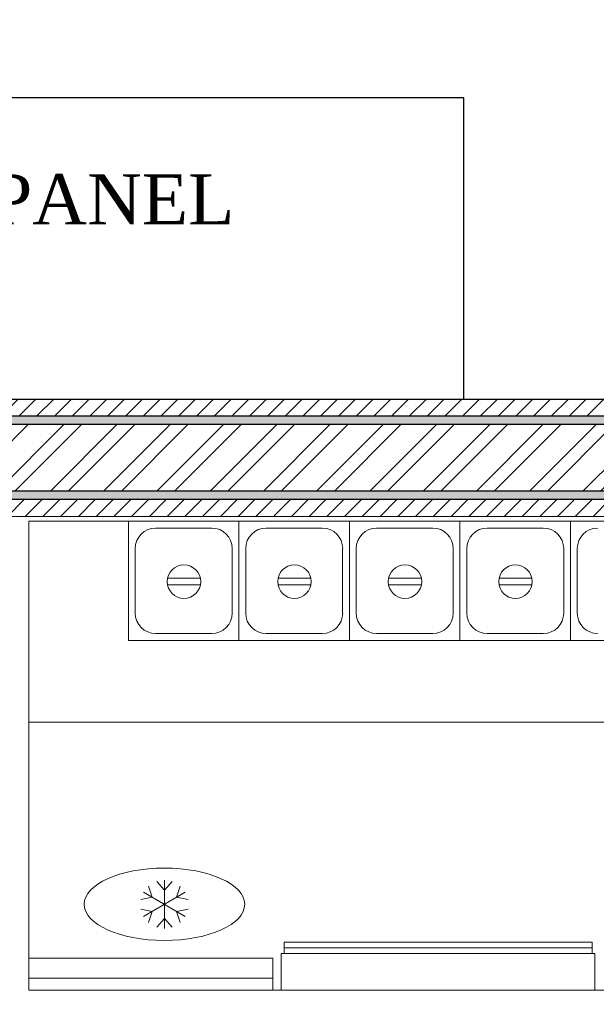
# Model space of a CAD drawing. Extents: x 3940905 to 4145695, y 925352 to 1109797.
# Tile 629 of 656: x 4033850 to 4034712, y 1096441 to 1097911. Entities that reach past the tile are written whole.
import ezdxf

# ---------------------------------------------------------------- set-up
doc = ezdxf.new("R2010")
doc.units = 0
doc.header["$LTSCALE"] = 750
doc.header["$MEASUREMENT"] = 0
doc.linetypes.add('DASHED', pattern=[0.75, 0.5, -0.25])
for name, color, linetype, lineweight in [('CIVIL WALLS', 7, 'CONTINUOUS', 30), ('CKD Equipments', 252, 'CONTINUOUS', 0), ('FURN', 15, 'CONTINUOUS', 5)]:
    doc.layers.add(name, color=color, linetype=linetype, lineweight=lineweight)
doc.layers.add('S-Hatch_8', color=7, linetype='CONTINUOUS')
doc.layers.add('TEXT', color=7, linetype='CONTINUOUS')
doc.styles.add('TXT1', font='times.ttf')

msp = doc.modelspace()

# ---------------------------------------------------------------- hatches: boundary and pattern name
at = {"layer": 'CIVIL WALLS', "true_color": 0x136734}
h = msp.add_hatch(dxfattribs=at)
h.set_pattern_fill('AR-CONC', color=116, scale=3)
h.set_pattern_definition([(50, (55598.317, 54286.193), (21.51780548, -1.88256405), [2.25, -24.75]), (355, (55598.317, 54286.193), (-4.16254001, 22.56576401), [1.8, -19.8]), (100.45144446, (55600.11, 54286.036), (17.3552654, 20.68319973), [1.91220576, -21.03426336]), (46.1842, (55598.317, 54292.193), (32.01723992, -4.96557842), [3.375, -37.125]), (96.6356355, (55600.985, 54291.78), (28.03985837, 29.22355802), [2.86831026, -31.5514128]), (351.184164, (55598.317, 54292.193), (28.03985835, 29.223558), [2.7, -29.70000003]), (21, (55601.317, 54290.693), (17.90721156, -12.07856672), [2.25, -24.75]), (326, (55601.317, 54290.693), (7.29945996, 21.75450135), [1.8, -19.8]), (71.45144474, (55602.81, 54289.687), (25.2066713, 9.67593458), [1.9122057, -21.03426336]), (37.5, (55598.317, 54286.193), (0.36479566, 9.986815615), [0, -19.56, 0, -20.1, 0, -19.875]), (7.5, (55598.317, 54286.193), (7.892086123, 11.832351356), [0, -11.46, 0, -19.11, 0, -7.575]), (327.5, (55591.627, 54286.193), (16.014673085, -0.676646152), [0, -7.5, 0, -23.4, 0, -31.05]), (317.5, (55588.627, 54286.193), (17.49558508, 3.00314947), [0, -9.75, 0, -15.54, 0, -22.05])])
h.paths.add_polyline_path([(4036035.8, 1097319.3), (4036035.8, 1097207), (4032897.2, 1097207), (4032897.2, 1096501), (4032797.2, 1096501), (4032797.2, 1097307), (4035436.8, 1097307), (4035436.8, 1097319.5)])
h.paths.add_polyline_path([(4036035.8, 1097307), (4036035.8, 1097194.5), (4032909.7, 1097194.5), (4032909.7, 1096488.5), (4032784.7, 1096488.5), (4032784.7, 1097319.5), (4035556.8, 1097319.5), (4035556.8, 1097307)])
h.paths.add_polyline_path([(4032897.2, 1095527), (4032797.2, 1095527), (4032797.2, 1094670.8), (4032897.2, 1094670.8)], flags=16)
h.paths.add_polyline_path([(4032909.7, 1095539.5), (4032784.7, 1095539.5), (4032784.7, 1094658.3), (4032909.7, 1094658.3)])
at = {"layer": 'S-Hatch_8'}
h = msp.add_hatch(dxfattribs=at)
h.set_pattern_fill('ANSI31', color=6, scale=150)
h.set_pattern_definition([(45, (55598.317, 54286.193), (-13.25825215, 13.25825215), [])])
h.paths.add_polyline_path([(4032909.7, 1095539.5), (4032784.7, 1095539.5), (4032784.7, 1094658.3), (4032909.7, 1094658.3)], flags=16)
h.paths.add_polyline_path([(4032934.7, 1095564.5), (4032759.7, 1095564.5), (4032759.7, 1094633.3), (4032934.7, 1094633.3)])
h.paths.add_polyline_path([(4036035.8, 1097319.5), (4036035.8, 1097194.5), (4032909.7, 1097194.5), (4032909.7, 1096488.5), (4032784.7, 1096488.5), (4032784.7, 1097319.5)], flags=16)
h.paths.add_polyline_path([(4039335.7, 1096589), (4040987, 1096589), (4040987, 1096464), (4039335.7, 1096464)], flags=17)
h.paths.add_polyline_path([(4039335.7, 1096614), (4041012, 1096614), (4041012, 1096439), (4039335.7, 1096439)])
h.paths.add_polyline_path([(4040862, 1095258.7), (4040862, 1095689), (4040987, 1095689), (4040987, 1095258.7), (4042012, 1095258.7), (4042012, 1095133.6), (4039635.8, 1095133.6), (4039635.8, 1095258.7)], flags=16)
h.paths.add_polyline_path([(4040837, 1095283.6), (4040837, 1095689), (4041012, 1095689), (4041012, 1095283.6), (4042037, 1095283.6), (4042037, 1095108.6), (4039635.8, 1095108.6), (4039635.8, 1095283.6)])
h.paths.add_polyline_path([(4044826.6, 1095744.1), (4044825.1, 1098019.7), (4044714.1, 1098019.4), (4044714.1, 1096994.4), (4043387, 1096994.4), (4043387, 1098078.4), (4043262, 1098078.4), (4043262, 1094831.4), (4043387, 1094831.4), (4043387, 1096869.4), (4044714.1, 1096869.4), (4044714.1, 1095868.9), (4044186.9, 1095868.9), (4044186.9, 1095743.9)], flags=17)
h.paths.add_polyline_path([(4044825, 1098044.4), (4044689.1, 1098044.4), (4044689.1, 1097019.4), (4043412, 1097019.4), (4043412, 1098103.4), (4043237, 1098103.4), (4043237, 1094806.4), (4043412, 1094806.4), (4043412, 1096844.4), (4044689.1, 1096844.4), (4044689.1, 1095893.9), (4044161.9, 1095893.9), (4044161.9, 1095718.9), (4044826.6, 1095719.4)])
h.paths.add_polyline_path([(4043387, 1099092.3), (4043753.6, 1099092.3), (4043753.6, 1099217.3), (4043263.4, 1099217.3), (4043263.4, 1098878.4), (4043387, 1098878.4)], flags=16)
h.paths.add_polyline_path([(4043412, 1099067.3), (4043753.6, 1099067.3), (4043753.6, 1099242.3), (4043236.9, 1099242.3), (4043237, 1098853.4), (4043412, 1098853.4)])
h.paths.add_polyline_path([(4041381.5, 1099092.3), (4041381.5, 1102053.4), (4041506.5, 1102053.4), (4041506.5, 1099217.3), (4042311.1, 1099217.3), (4042311.1, 1099092.3)], flags=16)
h.paths.add_polyline_path([(4041356.5, 1099067.3), (4041356.5, 1102078.4), (4041531.5, 1102078.4), (4041531.5, 1099242.3), (4042336.1, 1099242.3), (4042336.1, 1099067.3)])
h.paths.add_polyline_path([(4035556.8, 1097344.5), (4035556.8, 1097319.5), (4035436.8, 1097319.5), (4035436.8, 1097344.5), (4032759.7, 1097344.5), (4032759.7, 1096463.5), (4032934.7, 1096463.5), (4032934.7, 1097169.5), (4036035.8, 1097168.9), (4036035.8, 1097344.5)])
at = {"layer": 'S-Hatch_8', "true_color": 0x636466}
h = msp.add_hatch(dxfattribs=at)
h.set_pattern_fill('ANSI32', color=251, scale=150)
h.set_pattern_definition([(45, (55598.317, 54286.193), (-39.77475644, 39.77475644), []), (45, (55624.834, 54286.193), (-39.77475644, 39.77475644), [])])
h.paths.add_polyline_path([(4036035.8, 1097306.9), (4036035.8, 1097207), (4032897.2, 1097207), (4032897.2, 1096501), (4032797.2, 1096501), (4032797.2, 1097307), (4035436.8, 1097307), (4035436.8, 1097259), (4035556.8, 1097259), (4035556.8, 1097306.9)])

# ---------------------------------------------------------------- linework, layer by layer
at = {"layer": 'CIVIL WALLS', "color": 6, "elevation": -7.6}
msp.add_lwpolyline([(4035556.8, 1097344.5), (4035706.8, 1097344.5), (4036035.8, 1097344.5), (4036035.8, 1097168.9), (4032934.7, 1097169.5), (4032934.7, 1096463.5), (4032759.7, 1096463.5), (4032759.7, 1097344.5), (4035436.8, 1097344.5)], dxfattribs=at)
at = {"layer": 'CIVIL WALLS', "color": 116, "true_color": 0x136734, "elevation": -7.6}
msp.add_lwpolyline([(4035556.8, 1097319.5), (4035706.8, 1097319.5), (4036035.8, 1097319.5), (4036035.8, 1097194.5), (4032909.7, 1097194.5), (4032909.7, 1096488.5), (4032784.7, 1096488.5), (4032784.7, 1097319.5), (4035436.8, 1097319.5)], dxfattribs=at)
at = {"layer": 'CIVIL WALLS', "elevation": -7.6}
msp.add_lwpolyline([(4036035.8, 1097306.9), (4036035.8, 1097207), (4032897.2, 1097207), (4032897.2, 1096501), (4032797.2, 1096501), (4032797.2, 1097307), (4035436.8, 1097307), (4035436.8, 1097259), (4035556.8, 1097259), (4035556.8, 1097306.9)], close=True, dxfattribs=at)
at = {"layer": 'CKD Equipments'}
for p, q in [((4033863.8, 1096462.2, -7.6), (4033863.8, 1097162.2, -7.6)), ((4033863.8, 1097162.2, -7.6), (4035663.8, 1097162.2, -7.6)), ((4035663.8, 1096862.2, 278.5), (4033863.8, 1096862.2, -7.6)), ((4035663.8, 1096462.2, -7.6), (4033863.8, 1096462.2, -7.6))]:
    msp.add_line(p, q, dxfattribs=at)
at = {"layer": 'CKD Equipments', "color": 4}
for p, q in [((4034012.8, 1096984.4, -7.6), (4034012.8, 1097162.2, -7.6)), ((4034012.8, 1097162.2, -7.6), (4034177.9, 1097162.2, -7.6)), ((4034177.9, 1096984.4, -7.6), (4034177.9, 1097162.2, -7.6)), ((4034177.9, 1097162.2, -7.6), (4034343, 1097162.2, -7.6)), ((4034177.9, 1096984.4, -7.6), (4034177.9, 1097162.2, -7.6)), ((4034177.9, 1097162.2, -7.6), (4034177.9, 1096984.4, -7.6)), ((4034343, 1096984.4, -7.6), (4034343, 1097162.2, -7.6)), ((4034343, 1097162.2, -7.6), (4034508.1, 1097162.2, -7.6)), ((4034343, 1096984.4, -7.6), (4034343, 1097162.2, -7.6)), ((4034343, 1096984.4, -7.6), (4034343, 1097162.2, -7.6)), ((4034343, 1097162.2, -7.6), (4034343, 1096984.4, -7.6)), ((4034508.1, 1096984.4, -7.6), (4034508.1, 1097162.2, -7.6)), ((4034508.1, 1097162.2, -7.6), (4034673.2, 1097162.2, -7.6)), ((4034508.1, 1096984.4, -7.6), (4034508.1, 1097162.2, -7.6)), ((4034508.1, 1097162.2, -7.6), (4034508.1, 1096984.4, -7.6)), ((4034585.3, 1097162.2, -7.6), (4034750.4, 1097162.2, -7.6)), ((4034673.2, 1096984.4, -7.6), (4034673.2, 1097162.2, -7.6)), ((4034673.2, 1097162.2, -7.6), (4034838.3, 1097162.2, -7.6)), ((4034673.2, 1096984.4, -7.6), (4034673.2, 1097162.2, -7.6)), ((4034673.2, 1097162.2, -7.6), (4034673.2, 1096984.4, -7.6)), ((4034053.4, 1097152.1, -7.6), (4034137.3, 1097152.1, -7.6)), ((4034218.5, 1097152.1, -7.6), (4034302.4, 1097152.1, -7.6)), ((4034383.6, 1097152.1, -7.6), (4034467.5, 1097152.1, -7.6)), ((4034548.7, 1097152.1, -7.6), (4034632.6, 1097152.1, -7.6)), ((4034023, 1097025.1, -7.6), (4034023, 1097121.6, -7.6)), ((4034167.7, 1097121.6, -7.6), (4034167.7, 1097025.1, -7.6)), ((4034188.1, 1097025.1, -7.6), (4034188.1, 1097121.6, -7.6)), ((4034332.8, 1097121.6, -7.6), (4034332.8, 1097025.1, -7.6)), ((4034353.2, 1097025.1, -7.6), (4034353.2, 1097121.6, -7.6)), ((4034353.2, 1097025.1, -7.6), (4034353.2, 1097121.6, -7.6)), ((4034497.9, 1097121.6, -7.6), (4034497.9, 1097025.1, -7.6)), ((4034518.3, 1097025.1, -7.6), (4034518.3, 1097121.6, -7.6)), ((4034663, 1097121.6, -7.6), (4034663, 1097025.1, -7.6)), ((4034683.4, 1097025.1, -7.6), (4034683.4, 1097121.6, -7.6)), ((4034120.2, 1097077.1, -7.6), (4034071.2, 1097077.1, -7.6)), ((4034071.2, 1097067.1, -7.6), (4034120.2, 1097067.1, -7.6)), ((4034285.3, 1097077.1, -7.6), (4034236.3, 1097077.1, -7.6)), ((4034236.3, 1097067.1, -7.6), (4034285.3, 1097067.1, -7.6)), ((4034450.4, 1097077.1, -7.6), (4034401.4, 1097077.1, -7.6)), ((4034401.4, 1097067.1, -7.6), (4034450.4, 1097067.1, -7.6)), ((4034615.5, 1097077.1, -7.6), (4034566.5, 1097077.1, -7.6)), ((4034566.5, 1097067.1, -7.6), (4034615.5, 1097067.1, -7.6)), ((4034137.3, 1096994.6, -7.6), (4034053.4, 1096994.6, -7.6)), ((4034302.4, 1096994.6, -7.6), (4034218.5, 1096994.6, -7.6)), ((4034467.5, 1096994.6, -7.6), (4034383.6, 1096994.6, -7.6)), ((4034632.6, 1096994.6, -7.6), (4034548.7, 1096994.6, -7.6)), ((4034177.9, 1096984.4, -7.6), (4034012.8, 1096984.4, -7.6)), ((4034343, 1096984.4, -7.6), (4034177.9, 1096984.4, -7.6)), ((4034508.1, 1096984.4, -7.6), (4034343, 1096984.4, -7.6)), ((4034673.2, 1096984.4, -7.6), (4034508.1, 1096984.4, -7.6)), ((4034838.3, 1096984.4, -7.6), (4034673.2, 1096984.4, -7.6))]:
    msp.add_line(p, q, dxfattribs=at)
at = {"layer": 'CKD Equipments', "color": 1, "ltscale": 700}
for p, q in [((4034066.5, 1096611.4, -667.6), (4034055.1, 1096624.6, -667.6)), ((4034066.5, 1096554.4, -667.6), (4034066.5, 1096626.4, -667.6)), ((4034066.5, 1096611.4, -667.6), (4034078, 1096624.6, -667.6)), ((4034048.3, 1096600.9, -667.6), (4034042.7, 1096617.4, -667.6)), ((4034084.7, 1096600.9, -667.6), (4034090.3, 1096617.4, -667.6)), ((4034048.3, 1096600.9, -667.6), (4034031.2, 1096597.6, -667.6)), ((4034097.7, 1096572.4, -667.6), (4034035.3, 1096608.4, -667.6)), ((4034097.7, 1096608.4, -667.6), (4034035.3, 1096572.4, -667.6)), ((4034084.7, 1096600.9, -667.6), (4034101.8, 1096597.6, -667.6)), ((4034048.3, 1096579.9, -667.6), (4034031.2, 1096583.3, -667.6)), ((4034048.3, 1096579.9, -667.6), (4034042.7, 1096563.4, -667.6)), ((4034084.7, 1096579.9, -667.6), (4034101.8, 1096583.3, -667.6)), ((4034084.7, 1096579.9, -667.6), (4034090.3, 1096563.4, -667.6)), ((4034066.5, 1096569.4, -667.6), (4034055.1, 1096556.3, -667.6)), ((4034066.5, 1096569.4, -667.6), (4034078, 1096556.3, -667.6))]:
    msp.add_line(p, q, dxfattribs=at)
at = {"layer": 'CKD Equipments', "linetype": 'DASHED', "ltscale": 25}
for p, q in [((4034245.2, 1096533.7, -7.6), (4034705.6, 1096533.7, -7.6)), ((4034245.2, 1096533.7, -7.6), (4034245.2, 1096517.2, -7.6)), ((4034245.2, 1096525.5, -7.6), (4034705.6, 1096525.5, -7.6)), ((4034705.6, 1096533.7, -7.6), (4034705.6, 1096517.2, -7.6)), ((4034241.1, 1096517.2, -7.6), (4034709.7, 1096517.2, -7.6)), ((4034241.1, 1096462.2, -7.6), (4034241.1, 1096517.2, -7.6)), ((4034709.7, 1096517.2, -7.6), (4034709.7, 1096462.2, -7.6)), ((4034709.7, 1096462.2, -7.6), (4034241.1, 1096462.2, -7.6))]:
    msp.add_line(p, q, dxfattribs=at)
at = {"layer": 'CKD Equipments', "color": 4}
for centre in [(4034095.7, 1097072.1, -7.6), (4034260.8, 1097072.1, -7.6), (4034425.9, 1097072.1, -7.6), (4034591, 1097072.1, -7.6)]:
    msp.add_circle(centre, 25, dxfattribs=at)
for centre, start, end in [((4034053.4, 1097121.6, -7.6), 90, 180), ((4034137.3, 1097121.6, -7.6), 0, 90), ((4034218.5, 1097121.6, -7.6), 90, 180), ((4034302.4, 1097121.6, -7.6), 0, 90), ((4034383.6, 1097121.6, -7.6), 90, 180), ((4034467.5, 1097121.6, -7.6), 0, 90), ((4034548.7, 1097121.6, -7.6), 90, 180), ((4034632.6, 1097121.6, -7.6), 0, 90), ((4034713.8, 1097121.6, -7.6), 90, 180), ((4034053.4, 1097025.1, -7.6), 180, 270), ((4034137.3, 1097025.1, -7.6), 270, 0), ((4034218.5, 1097025.1, -7.6), 180, 270), ((4034302.4, 1097025.1, -7.6), 270, 0), ((4034383.6, 1097025.1, -7.6), 180, 270), ((4034467.5, 1097025.1, -7.6), 270, 0), ((4034548.7, 1097025.1, -7.6), 180, 270), ((4034632.6, 1097025.1, -7.6), 270, 0), ((4034713.8, 1097025.1, -7.6), 180, 270)]:
    msp.add_arc(centre, 30.5, start, end, dxfattribs=at)
at = {"layer": 'CKD Equipments', "color": 1, "ltscale": 700, "extrusion": (0, 0, -1)}
msp.add_ellipse((4034066.5, 1096590.4, -667.6), major_axis=(120, 0), ratio=0.45, dxfattribs=at)
at = {"layer": 'CKD Equipments'}
for points in [[(4033863.8, 1096510.2, -10640.9), (4033863.8, 1096510.2, -10106.9), (4034228.6, 1096510.2, -10106.9), (4034228.6, 1096510.2, -10640.9)], [(4033863.8, 1096510.2, -10106.9), (4033863.8, 1096462.2, -10106.9), (4034228.6, 1096462.2, -10106.9), (4034228.6, 1096510.2, -10106.9)], [(4033863.8, 1096462.2, -10640.9), (4033863.8, 1096510.2, -10640.9), (4034228.6, 1096510.2, -10640.9), (4034228.6, 1096462.2, -10640.9)], [(4033863.8, 1096480.2, -10226.9), (4034228.6, 1096480.2, -10226.9), (4034228.6, 1096462.2, -10226.9), (4033863.8, 1096462.2, -10226.9)], [(4033863.8, 1096480.2, -10226.9), (4033863.8, 1096480.2, -10124.9), (4034228.6, 1096480.2, -10124.9), (4034228.6, 1096480.2, -10226.9)], [(4033863.8, 1096462.2, -10124.9), (4033863.8, 1096480.2, -10124.9), (4034228.6, 1096480.2, -10124.9), (4034228.6, 1096462.2, -10124.9)], [(4033863.8, 1096462.2, -10226.9), (4033863.8, 1096462.2, -10640.9), (4034228.6, 1096462.2, -10640.9), (4034228.6, 1096462.2, -10226.9)], [(4033863.8, 1096462.2, -10124.9), (4034228.6, 1096462.2, -10124.9), (4034228.6, 1096462.2, -10106.9), (4033863.8, 1096462.2, -10106.9)]]:
    msp.add_3dface(points, dxfattribs=at)
for points, invisible_edges in [([(4033863.8, 1096480.2, -10226.9), (4033863.8, 1096510.2, -10640.9), (4033863.8, 1096510.2, -10106.9), (4033863.8, 1096480.2, -10124.9)], 5), ([(4033863.8, 1096510.2, -10640.9), (4033863.8, 1096462.2, -10640.9), (4033863.8, 1096462.2, -10226.9), (4033863.8, 1096480.2, -10226.9)], 8), ([(4033863.8, 1096462.2, -10106.9), (4033863.8, 1096462.2, -10124.9), (4033863.8, 1096480.2, -10124.9), (4033863.8, 1096510.2, -10106.9)], 4), ([(4034228.6, 1096480.2, -10226.9), (4034228.6, 1096510.2, -10640.9), (4034228.6, 1096510.2, -10106.9), (4034228.6, 1096480.2, -10124.9)], 5), ([(4034228.6, 1096510.2, -10640.9), (4034228.6, 1096462.2, -10640.9), (4034228.6, 1096462.2, -10226.9), (4034228.6, 1096480.2, -10226.9)], 8), ([(4034228.6, 1096462.2, -10106.9), (4034228.6, 1096462.2, -10124.9), (4034228.6, 1096480.2, -10124.9), (4034228.6, 1096510.2, -10106.9)], 4)]:
    msp.add_3dface(points, dxfattribs=dict(at, invisible_edges=invisible_edges))
at = {"layer": 'FURN', "lineweight": 30, "elevation": -7.6}
msp.add_lwpolyline([(4034513.8, 1097794.5), (4032764.4, 1097794.5), (4032764.4, 1097344.5), (4034513.8, 1097344.5)], close=True, dxfattribs=at)

# ---------------------------------------------------------------- texts
at = {"layer": 'TEXT', "insert": (4033019.3, 1097680.3, -7.6), "char_height": 75, "width": 1208.385, "attachment_point": 1, "style": 'TXT1'}
msp.add_mtext('UPS BATTERY PANEL', dxfattribs=at)

doc.saveas('drawing.dxf')
